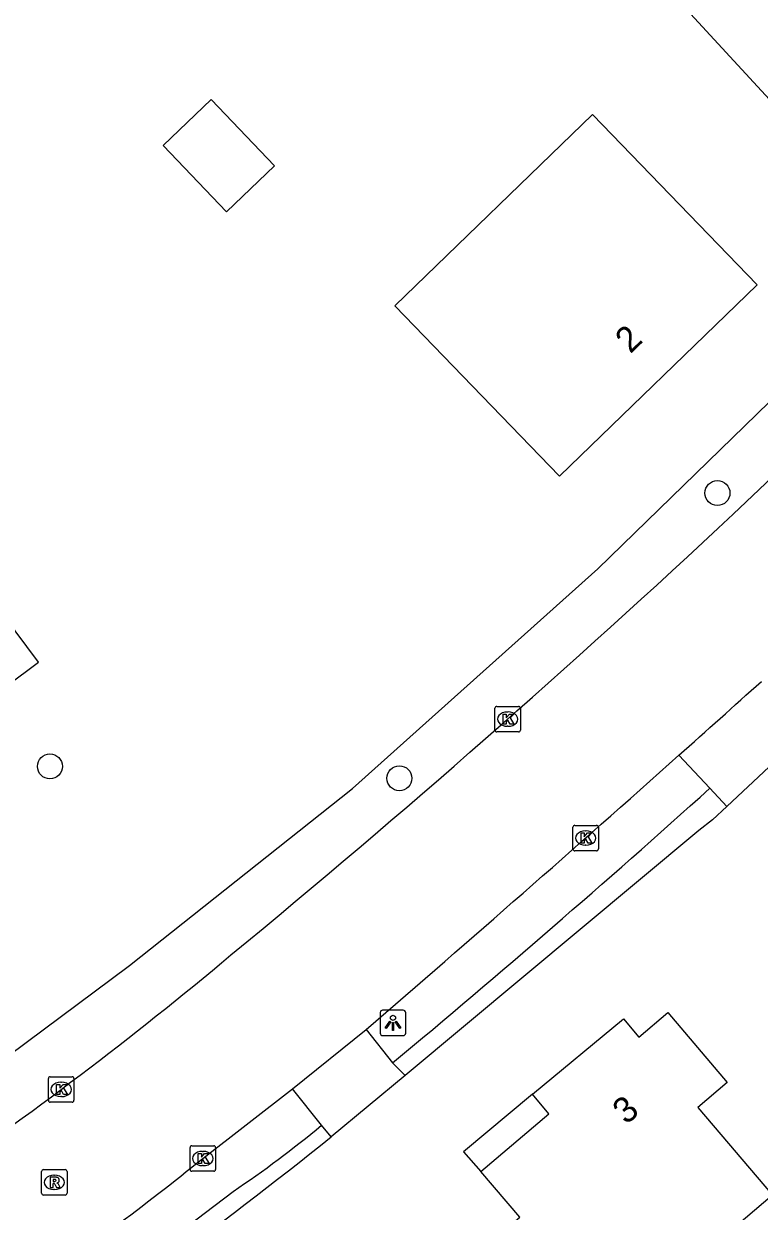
# Model space of a CAD drawing. Extents: x 162675 to 163482, y 379761 to 381227.
# Drawn here: x 163252.7 to 163281.52, y 380931.1 to 380977.63 of the extents above; entities that cross this region are included whole.
import ezdxf

# ---------------------------------------------------------------- set-up
doc = ezdxf.new("R2010")
doc.units = 0
for name, color, linetype in [('IMGEO_Berm_groen', 7, 'Continuous'), ('IMGEO_Boom', 7, 'Continuous'), ('IMGEO_Groenvoorziening', 7, 'Continuous'), ('IMGEO_Haag', 7, 'Continuous'), ('IMGEO_Kolk', 7, 'Continuous'), ('IMGEO_Lichtpunt', 7, 'Continuous'), ('IMGEO_Pand', 7, 'Continuous'), ('IMGEO_Pand_nummerreeks', 7, 'Continuous'), ('IMGEO_Pand_overbouw', 7, 'Continuous'), ('IMGEO_Parkeervlak_halfverhard', 7, 'Continuous'), ('IMGEO_Rijbaan_lokaal_gesloten', 7, 'Continuous'), ('IMGEO_Rioolput', 7, 'Continuous'), ('IMGEO_Voetpad_open', 7, 'Continuous')]:
    doc.layers.add(name, color=color, linetype=linetype)

msp = doc.modelspace()

# ---------------------------------------------------------------- linework, layer by layer
at = {"layer": 'IMGEO_Berm_groen'}
for points in [[(163283.301, 380973.164), (163270.341, 380987.244), (163262.225, 380995.879)], [(163245.355, 380932.175), (163256.849, 380940.728), (163265.587, 380947.667), (163275.197, 380956.267), (163283.823, 380964.675), (163285.861, 380967.011), (163285.811, 380970.355), (163285.512, 380970.762), (163283.301, 380973.164)]]:
    msp.add_lwpolyline(points, dxfattribs=at)
at = {"layer": 'IMGEO_Boom'}
for centre in [(163279.882, 380959.242), (163253.728, 380948.529), (163267.421, 380948.065)]:
    msp.add_circle(centre, 0.489, dxfattribs=at)
at = {"layer": 'IMGEO_Groenvoorziening'}
msp.add_lwpolyline([(163280.252, 380946.958), (163279.693, 380946.435), (163279.155, 380946.024), (163267.646, 380936.418)], dxfattribs=at)
at = {"layer": 'IMGEO_Haag'}
msp.add_arc((163095.383, 381147.201), 272.283, 301.26259, 308.46483, dxfattribs=at)
at = {"layer": 'IMGEO_Kolk'}
for p, q in [((163271.237, 380950.882), (163272.089, 380950.882)), ((163271.162, 380949.956), (163271.162, 380950.808)), ((163271.65, 380950.662), (163271.675, 380950.662)), ((163272.163, 380950.808), (163272.163, 380949.956)), ((163272.089, 380949.882), (163271.237, 380949.882)), ((163271.673, 380950.102), (163271.648, 380950.102)), ((163274.293, 380946.22), (163275.145, 380946.22)), ((163274.218, 380945.294), (163274.218, 380946.146)), ((163274.706, 380946), (163274.731, 380946)), ((163275.219, 380946.146), (163275.219, 380945.294)), ((163274.729, 380945.44), (163274.704, 380945.44)), ((163275.145, 380945.22), (163274.293, 380945.22)), ((163253.668, 380935.443), (163253.668, 380936.295)), ((163253.743, 380936.369), (163254.595, 380936.369)), ((163254.156, 380936.149), (163254.181, 380936.149)), ((163254.669, 380936.295), (163254.669, 380935.443)), ((163254.179, 380935.589), (163254.154, 380935.589)), ((163254.595, 380935.369), (163253.743, 380935.369)), ((163259.292, 380933.663), (163260.144, 380933.663)), ((163259.217, 380932.737), (163259.217, 380933.589)), ((163259.705, 380933.443), (163259.73, 380933.443)), ((163260.218, 380933.589), (163260.218, 380932.737)), ((163260.144, 380932.663), (163259.292, 380932.663)), ((163259.728, 380932.883), (163259.703, 380932.883))]:
    msp.add_line(p, q, dxfattribs=at)
for points in [[(163271.237, 380950.882), (163272.089, 380950.882)], [(163271.162, 380949.956), (163271.162, 380950.808)], [(163271.483, 380950.582), (163271.606, 380950.582), (163271.606, 380950.431), (163271.736, 380950.582), (163271.9, 380950.582), (163271.754, 380950.431), (163271.907, 380950.182), (163271.755, 380950.182), (163271.67, 380950.346), (163271.606, 380950.279), (163271.606, 380950.182), (163271.483, 380950.182), (163271.483, 380950.582)], [(163272.163, 380950.808), (163272.163, 380949.956)], [(163272.089, 380949.882), (163271.237, 380949.882)], [(163274.293, 380946.22), (163275.145, 380946.22)], [(163274.218, 380945.294), (163274.218, 380946.146)], [(163274.539, 380945.92), (163274.662, 380945.92), (163274.662, 380945.769), (163274.792, 380945.92), (163274.956, 380945.92), (163274.81, 380945.769), (163274.963, 380945.52), (163274.811, 380945.52), (163274.726, 380945.684), (163274.662, 380945.617), (163274.662, 380945.52), (163274.539, 380945.52), (163274.539, 380945.92)], [(163275.219, 380946.146), (163275.219, 380945.294)], [(163275.145, 380945.22), (163274.293, 380945.22)], [(163253.668, 380935.443), (163253.668, 380936.295)], [(163253.743, 380936.369), (163254.595, 380936.369)], [(163253.989, 380936.069), (163254.112, 380936.069), (163254.112, 380935.918), (163254.242, 380936.069), (163254.406, 380936.069), (163254.26, 380935.918), (163254.413, 380935.669), (163254.261, 380935.669), (163254.176, 380935.833), (163254.112, 380935.766), (163254.112, 380935.669), (163253.989, 380935.669), (163253.989, 380936.069)], [(163254.669, 380936.295), (163254.669, 380935.443)], [(163254.595, 380935.369), (163253.743, 380935.369)], [(163259.292, 380933.663), (163260.144, 380933.663)], [(163259.217, 380932.737), (163259.217, 380933.589)], [(163259.538, 380933.363), (163259.661, 380933.363), (163259.661, 380933.212), (163259.791, 380933.363), (163259.955, 380933.363), (163259.809, 380933.212), (163259.962, 380932.963), (163259.81, 380932.963), (163259.725, 380933.127), (163259.661, 380933.06), (163259.661, 380932.963), (163259.538, 380932.963), (163259.538, 380933.363)], [(163260.218, 380933.589), (163260.218, 380932.737)], [(163260.144, 380932.663), (163259.292, 380932.663)]]:
    msp.add_lwpolyline(points, dxfattribs=at)
for centre, start, end in [((163271.239, 380950.806), 91.552, 178.448), ((163271.239, 380950.806), 91.552, 178.448), ((163272.087, 380950.806), 1.552, 88.448), ((163272.087, 380950.806), 1.552, 88.448), ((163271.239, 380949.958), 181.552, 268.448), ((163271.239, 380949.958), 181.552, 268.448), ((163272.087, 380949.958), 271.552, 358.448), ((163272.087, 380949.958), 271.552, 358.448), ((163274.295, 380946.144), 91.552, 178.448), ((163274.295, 380946.144), 91.552, 178.448), ((163275.143, 380946.144), 1.552, 88.448), ((163275.143, 380946.144), 1.552, 88.448), ((163274.295, 380945.296), 181.552, 268.448), ((163274.295, 380945.296), 181.552, 268.448), ((163275.143, 380945.296), 271.552, 358.448), ((163275.143, 380945.296), 271.552, 358.448), ((163253.745, 380936.293), 91.552, 178.448), ((163253.745, 380936.293), 91.552, 178.448), ((163254.593, 380936.293), 1.552, 88.448), ((163254.593, 380936.293), 1.552, 88.448), ((163253.745, 380935.445), 181.552, 268.448), ((163253.745, 380935.445), 181.552, 268.448), ((163254.593, 380935.445), 271.552, 358.448), ((163254.593, 380935.445), 271.552, 358.448), ((163259.294, 380933.587), 91.552, 178.448), ((163259.294, 380933.587), 91.552, 178.448), ((163260.142, 380933.587), 1.552, 88.448), ((163260.142, 380933.587), 1.552, 88.448), ((163259.294, 380932.739), 181.552, 268.448), ((163259.294, 380932.739), 181.552, 268.448), ((163260.142, 380932.739), 271.552, 358.448), ((163260.142, 380932.739), 271.552, 358.448)]:
    msp.add_arc(centre, 0.0765, start, end, dxfattribs=at)
for centre, major_axis, ratio, start_param, end_param in [((163271.649, 380950.382), (-0.387, 0.002), 0.722429, 4.712389, 7.853982), ((163271.674, 380950.382), (-0.39, 0.002), 0.717154, 1.570796, 4.712389), ((163274.705, 380945.72), (-0.387, 0.002), 0.722429, 4.712389, 7.853982), ((163274.73, 380945.72), (-0.39, 0.002), 0.717154, 1.570796, 4.712389), ((163254.155, 380935.869), (-0.387, 0.002), 0.722429, 4.712389, 7.853982), ((163254.18, 380935.869), (-0.39, 0.002), 0.717154, 1.570796, 4.712389), ((163259.704, 380933.163), (-0.387, 0.002), 0.722429, 4.712389, 7.853982), ((163259.729, 380933.163), (-0.39, 0.002), 0.717154, 1.570796, 4.712389)]:
    msp.add_ellipse(centre, major_axis=major_axis, ratio=ratio, start_param=start_param, end_param=end_param, dxfattribs=at)
at = {"layer": 'IMGEO_Lichtpunt'}
for p, q in [((163266.671, 380938.879), (163266.671, 380938.072)), ((163266.671, 380938.879), (163266.671, 380938.072)), ((163267.573, 380938.974), (163266.765, 380938.974)), ((163267.573, 380938.974), (163266.765, 380938.974)), ((163267.667, 380938.072), (163267.667, 380938.879)), ((163267.667, 380938.072), (163267.667, 380938.879)), ((163266.765, 380937.978), (163267.573, 380937.978)), ((163266.765, 380937.978), (163267.573, 380937.978))]:
    msp.add_line(p, q, dxfattribs=at)
for points in [[(163267.045, 380938.543), (163267.084, 380938.515), (163266.896, 380938.253), (163266.858, 380938.28), (163267.045, 380938.543)], [(163267.147, 380938.495), (163267.194, 380938.495), (163267.194, 380938.173), (163267.147, 380938.173), (163267.147, 380938.495)], [(163267.257, 380938.515), (163267.295, 380938.542), (163267.482, 380938.28), (163267.443, 380938.252), (163267.257, 380938.515)]]:
    msp.add_lwpolyline(points, dxfattribs=at)
msp.add_circle((163267.17, 380938.677), 0.0994, dxfattribs=at)
for centre, start, end in [((163266.765, 380938.879), 90, 180), ((163266.765, 380938.879), 90, 180), ((163267.573, 380938.879), 0, 90), ((163267.573, 380938.879), 0, 90), ((163266.765, 380938.072), 180, 270), ((163266.765, 380938.072), 180, 270), ((163267.573, 380938.072), 270, 0), ((163267.573, 380938.072), 270, 360)]:
    msp.add_arc(centre, 0.0946, start, end, dxfattribs=at)
at = {"layer": 'IMGEO_Pand'}
for points in [[(163258.167, 380972.866), (163260.647, 380970.269), (163262.531, 380972.069), (163260.051, 380974.666), (163258.167, 380972.866)], [(163267.238, 380966.578), (163274.988, 380974.073), (163281.435, 380967.398), (163273.687, 380959.9), (163267.238, 380966.578)], [(163250.983, 380955.679), (163248.441, 380953.775), (163250.733, 380950.715), (163253.275, 380952.619), (163250.983, 380955.679)], [(163272.637, 380935.682), (163276.199, 380938.643), (163276.806, 380937.922), (163277.935, 380938.883), (163280.268, 380936.141), (163279.118, 380935.162), (163282.041, 380931.727), (163278.606, 380928.803), (163279.89, 380927.294), (163280.071, 380927.082), (163274.67, 380922.486), (163270.866, 380926.955), (163269.468, 380928.597), (163272.133, 380930.865), (163270.614, 380932.649), (163273.28, 380934.918), (163272.637, 380935.682)]]:
    msp.add_lwpolyline(points, dxfattribs=at)
at = {"layer": 'IMGEO_Pand_overbouw'}
msp.add_lwpolyline([(163272.637, 380935.682), (163269.929, 380933.418), (163270.614, 380932.649), (163273.28, 380934.918)], close=True, dxfattribs=at)
at = {"layer": 'IMGEO_Parkeervlak_halfverhard'}
msp.add_lwpolyline([(163257.282, 380929.108), (163260.911, 380931.872)], dxfattribs=at)
for centre, radius, start, end in [((163000.699, 381257.197), 416.631, 309.75697, 312.01915), ((163236.683, 380967.787), 43.323, 304.0036, 309.7203)]:
    msp.add_arc(centre, radius, start, end, dxfattribs=at)
at = {"layer": 'IMGEO_Rijbaan_lokaal_gesloten'}
for points in [[(163286.815, 380964.484), (163285.584, 380963.25), (163280.503, 380958.42)], [(163263.237, 380935.893), (163266.114, 380938.213)], [(163259.718, 380933.163), (163263.237, 380935.893)]]:
    msp.add_lwpolyline(points, dxfattribs=at)
for centre, radius, start, end in [((163002.323, 381255.461), 406.961, 309.4334, 313.122), ((162724.481, 381570.415), 832.462, 311.710307, 312.008798), ((162626.631, 381679.494), 978.997, 310.783447, 311.737805), ((163161.077, 381060.113), 155.251, 304.40361, 309.97415), ((163184.857, 381026.102), 119.339, 306.73702, 308.85086)]:
    msp.add_arc(centre, radius, start, end, dxfattribs=at)
at = {"layer": 'IMGEO_Rioolput'}
for p, q in [((163253.475, 380932.727), (163254.327, 380932.727)), ((163253.4, 380931.801), (163253.4, 380932.653)), ((163253.888, 380932.507), (163253.913, 380932.507)), ((163254.401, 380932.653), (163254.401, 380931.801)), ((163253.911, 380931.947), (163253.886, 380931.947)), ((163254.327, 380931.727), (163253.475, 380931.727))]:
    msp.add_line(p, q, dxfattribs=at)
for points in [[(163253.475, 380932.727), (163254.327, 380932.727)], [(163253.4, 380931.801), (163253.4, 380932.653)], [(163253.989, 380932.425), (163253.737, 380932.427), (163253.737, 380932.027)], [(163253.915, 380932.346), (163253.861, 380932.346), (163253.861, 380932.265)], [(163253.861, 380932.265), (163253.913, 380932.265)], [(163254.401, 380932.653), (163254.401, 380931.801)], [(163253.737, 380932.027), (163253.861, 380932.027), (163253.861, 380932.189), (163253.872, 380932.189)], [(163253.919, 380932.16), (163253.99, 380932.027), (163254.13, 380932.027), (163254.065, 380932.153)], [(163254.327, 380931.727), (163253.475, 380931.727)]]:
    msp.add_lwpolyline(points, dxfattribs=at)
for centre, radius, start, end in [((163253.477, 380932.651), 0.0765, 91.552, 178.448), ((163253.477, 380932.651), 0.0765, 91.552, 178.448), ((163254.325, 380932.651), 0.0765, 1.552, 88.448), ((163254.325, 380932.651), 0.0765, 1.552, 88.448), ((163253.897, 380932.454), 0.19, 274.7715, 282.9687), ((163253.921, 380932.25), 0.0964, 77.0061, 93.1865), ((163253.935, 380932.307), 0.0378, 276.6634, 79.6772), ((163253.988, 380932.315), 0.109, 350.3612, 89.416), ((163253.986, 380932.315), 0.112, 277.5842, 350.9817), ((163253.97, 380932.1), 0.108, 29.5134, 73.7905), ((163253.477, 380931.803), 0.0765, 181.552, 268.448), ((163253.477, 380931.803), 0.0765, 181.552, 268.448), ((163253.871, 380932.136), 0.0533, 26.0293, 88.6989), ((163254.325, 380931.803), 0.0765, 271.552, 358.448), ((163254.325, 380931.803), 0.0765, 271.552, 358.448)]:
    msp.add_arc(centre, radius, start, end, dxfattribs=at)
for centre, major_axis, ratio, start_param, end_param in [((163253.887, 380932.227), (-0.387, 0.002), 0.722429, 4.712389, 7.853982), ((163253.912, 380932.227), (-0.39, 0.002), 0.717154, 1.570796, 4.712389)]:
    msp.add_ellipse(centre, major_axis=major_axis, ratio=ratio, start_param=start_param, end_param=end_param, dxfattribs=at)
at = {"layer": 'IMGEO_Voetpad_open'}
for points in [[(163283.361, 380949.868), (163280.252, 380946.958)], [(163279.583, 380947.673), (163278.372, 380948.967)], [(163279.583, 380947.673), (163280.252, 380946.958)], [(163266.114, 380938.213), (163267.148, 380936.906)], [(163267.646, 380936.418), (163267.148, 380936.906)], [(163267.646, 380936.418), (163264.752, 380934.006)], [(163264.368, 380934.464), (163263.237, 380935.893)], [(163264.752, 380934.006), (163264.368, 380934.464)]]:
    msp.add_lwpolyline(points, dxfattribs=at)

# ---------------------------------------------------------------- texts
at = {"layer": 'IMGEO_Pand_nummerreeks'}
for s, rotation, p in [('2', 44.0605, (163276.469, 380964.68)), ('3', 39.7346, (163276.303, 380934.464))]:
    msp.add_text(s, height=1, rotation=rotation, dxfattribs=at).set_placement(p)

doc.saveas('drawing.dxf')
